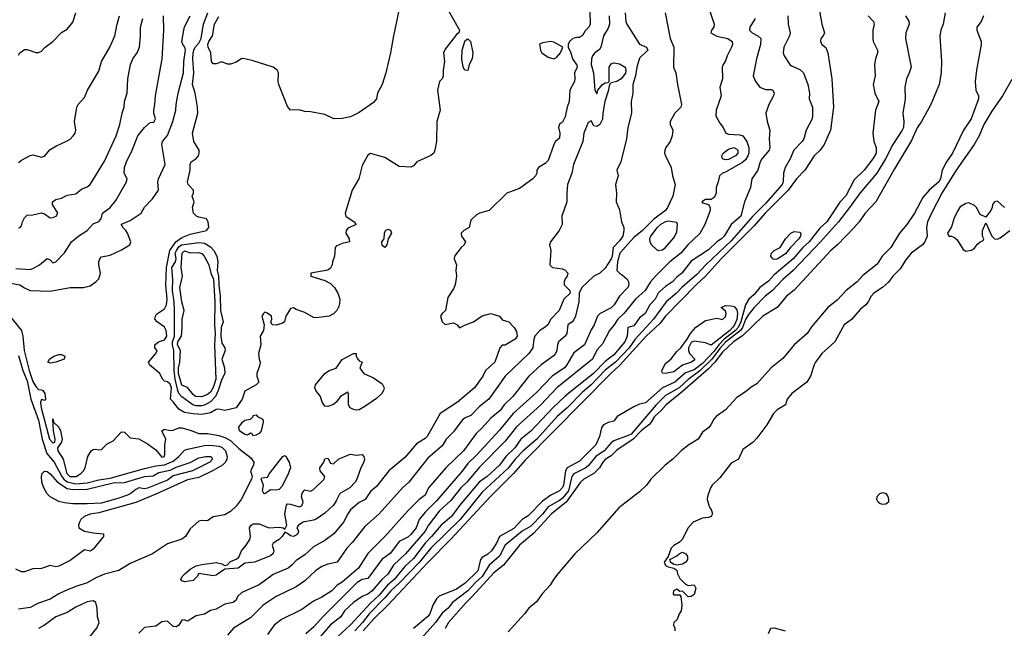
# Model space of a CAD drawing. Header units: metres. Extents: x -46681 to -43747, y -240911 to -237677.
# Tile 629 of 656: x -45238 to -45066, y -239416 to -239310. Entities that reach past the tile are written whole.
import ezdxf

# ---------------------------------------------------------------- set-up
doc = ezdxf.new("R2010")
doc.units = ezdxf.units.M
doc.layers.add('CONTOUR_INDEX', color=1, linetype='Continuous')
doc.layers.add('CONTOUR_INTER', color=3, linetype='Continuous')

msp = doc.modelspace()

# ---------------------------------------------------------------- linework, layer by layer
at = {"layer": 'CONTOUR_INDEX'}
for points, elevation in [([(-45098.47, -239306.52), (-45097.75, -239310.52), (-45097.3, -239312.02), (-45097.52, -239312.52), (-45097.96, -239313.02), (-45098, -239313.52), (-45097.75, -239314.02), (-45097.1, -239314.57), (-45096.71, -239315.52), (-45096.01, -239320.02), (-45095.75, -239325.02), (-45096.26, -239329.02), (-45097.38, -239331.52), (-45098.09, -239332.52), (-45099.13, -239333.52), (-45100.73, -239336.02), (-45102.18, -239337.52), (-45103.67, -239339.52), (-45107.65, -239343.52), (-45109.6, -239345.7), (-45115.35, -239351.52), (-45118.1, -239354.5), (-45119.72, -239356.02), (-45125.06, -239361.52), (-45126.1, -239362.78), (-45128.47, -239365.02), (-45133.1, -239370.14), (-45134.62, -239371.52), (-45149.6, -239386.7), (-45151.62, -239389.02), (-45155.64, -239393.02), (-45162.6, -239400.48), (-45166.6, -239404.55), (-45173.6, -239411.99), (-45176.1, -239414.45), (-45177.93, -239416.52)], 70), ([(-45238.1, -239346.1), (-45237.82, -239346.02), (-45237.6, -239345.73), (-45237.44, -239345.02), (-45237.1, -239344.35), (-45236.6, -239343.85), (-45235.6, -239343.78), (-45234.1, -239343.44), (-45233.6, -239343.61), (-45232.6, -239344.31), (-45232.1, -239344.28), (-45231.54, -239344.02), (-45231.23, -239343.52), (-45232.19, -239342.02), (-45232.2, -239341.52), (-45231.6, -239341.11), (-45230.6, -239340.92), (-45229.6, -239340.39), (-45228.1, -239340.12), (-45227.1, -239339.32), (-45226.1, -239338.93), (-45225.6, -239338.53), (-45223.1, -239334.4), (-45221.04, -239330.02), (-45220.4, -239328.02), (-45220.02, -239326.02), (-45219.68, -239325.02), (-45219.58, -239324.02), (-45219.11, -239322.52), (-45218.99, -239320.02), (-45218.56, -239317.52), (-45218.13, -239316.52), (-45217.37, -239315.52), (-45216.97, -239314.52), (-45216.8, -239312.52), (-45216.83, -239311.02), (-45216.4, -239309.52)], 75), ([(-45132.11, -239308.52), (-45131.99, -239310.02), (-45131.84, -239310.52), (-45129.6, -239314), (-45128.41, -239314.52), (-45128.2, -239315.02), (-45129.6, -239316.41), (-45130.12, -239318.02), (-45130.3, -239319.52), (-45130.8, -239321.02), (-45130.81, -239322.52), (-45131.09, -239324.02), (-45131.02, -239326.02), (-45131.67, -239328.52), (-45131.88, -239330.52), (-45132.89, -239334.52), (-45133.61, -239336.02), (-45133.33, -239337.02), (-45133.81, -239338.52), (-45133.63, -239340.02), (-45133.69, -239341.52), (-45133.1, -239342.94), (-45132.75, -239345.02), (-45132.38, -239346.02), (-45132.34, -239346.52), (-45132.56, -239347.52), (-45133.1, -239348.34), (-45134.25, -239349.52), (-45134.4, -239351.02), (-45134.58, -239351.52), (-45135.6, -239353.12), (-45136.55, -239354.02), (-45137.62, -239354.52), (-45139.73, -239356.52), (-45140.15, -239357.52), (-45140.2, -239359.02), (-45140.8, -239361.52), (-45141.1, -239362.16), (-45141.41, -239362.52), (-45142.16, -239363.02), (-45142.31, -239364.52), (-45142.6, -239365.02), (-45143.75, -239366.02), (-45143.95, -239366.52), (-45144.06, -239367.52), (-45144.3, -239368.02), (-45144.72, -239368.52), (-45146.79, -239370.02), (-45148.99, -239372.02), (-45151.78, -239375.52), (-45153.26, -239377.02), (-45153.95, -239378.02), (-45155.6, -239379.32), (-45157.1, -239381.03), (-45158.17, -239382.02), (-45160.39, -239385.02), (-45163.46, -239388.02), (-45166.1, -239391.03), (-45166.5, -239391.52), (-45167.1, -239392.77), (-45168.11, -239393.52), (-45170.09, -239395.52), (-45174.12, -239400.02), (-45177.1, -239402.98), (-45178.74, -239405.52), (-45181.6, -239407.96), (-45182.43, -239408.52), (-45183.38, -239409.52), (-45185.1, -239410.59), (-45186.6, -239411.28), (-45188.6, -239412.78), (-45192.16, -239414.52), (-45193.45, -239415.52), (-45194.6, -239417.16)], 75), ([(-45064.6, -239320.15), (-45066.19, -239323.02), (-45068.1, -239325.68), (-45069.45, -239328.02), (-45070.26, -239330.02), (-45071.15, -239331.52), (-45074.3, -239336.02), (-45076.81, -239340.02), (-45078.64, -239343.52), (-45079.3, -239345.02), (-45079.49, -239346.02), (-45079.39, -239347.52), (-45079.78, -239348.52), (-45080.18, -239349.02), (-45082.19, -239350.52), (-45083.1, -239351.67), (-45084.1, -239353.26), (-45085.34, -239354.52), (-45086.1, -239355.56), (-45087.16, -239356.52), (-45088.7, -239357.52), (-45089.16, -239358.02), (-45089.66, -239359.02), (-45090.07, -239359.52), (-45091.1, -239360.34), (-45092.6, -239362.1), (-45093.85, -239363.02), (-45095.5, -239366.02), (-45097.75, -239368.02), (-45098.85, -239369.52), (-45099.12, -239370.02), (-45099.75, -239372.02), (-45100.37, -239373.02), (-45103.02, -239375.02), (-45103.82, -239376.02), (-45104.14, -239377.02), (-45105.6, -239377.9), (-45106.2, -239378.52), (-45107.4, -239380.52), (-45109.1, -239382.8), (-45109.75, -239383.52), (-45111.6, -239384.79), (-45112.35, -239386.52), (-45113.6, -239387.17), (-45115.6, -239389.76), (-45116.94, -239391.02), (-45117.24, -239391.52), (-45117.77, -239393.02), (-45117.78, -239393.52), (-45117.51, -239394.52), (-45117.36, -239395.02), (-45117.1, -239395.27), (-45116.86, -239396.02), (-45117.09, -239396.52), (-45117.6, -239396.7), (-45118.6, -239396.82), (-45120.23, -239397.52), (-45121.11, -239398.52), (-45122.18, -239400.52), (-45122.63, -239401.02), (-45123.6, -239401.59), (-45124.08, -239402.02), (-45124.61, -239403.52), (-45125.34, -239404.52), (-45125.1, -239405.06), (-45124.6, -239405.33), (-45123.6, -239405.56), (-45123.1, -239405.92), (-45122.99, -239406.52), (-45122.6, -239407.37), (-45121.6, -239408.33), (-45121.1, -239408.56), (-45120.1, -239408.48), (-45119.79, -239409.02), (-45120.1, -239410.16), (-45120.6, -239410.48), (-45121.1, -239410.57), (-45122.1, -239409.57), (-45122.6, -239409.64), (-45123.1, -239409.23), (-45123.71, -239409.52), (-45123.76, -239410.02), (-45123.6, -239410.18), (-45122.6, -239410.23), (-45122.4, -239410.52), (-45122.21, -239412.02), (-45122.33, -239413.02), (-45122.67, -239413.52), (-45123.04, -239414.52), (-45123.61, -239415.02), (-45123.67, -239415.52), (-45123.47, -239416.02), (-45123.47, -239416.52)], 65), ([(-45103.18, -239347.02), (-45102.6, -239346.71), (-45101.6, -239346.82), (-45101.47, -239347.02), (-45101.49, -239347.52), (-45101.8, -239348.02), (-45103.26, -239349.52), (-45104.1, -239350.63), (-45105.6, -239351.54), (-45106.1, -239351.61), (-45106.36, -239351.52), (-45106.7, -239351.02), (-45106.57, -239350.52), (-45106.1, -239350.04), (-45105.03, -239349.52), (-45104.1, -239348.02), (-45103.18, -239347.02)], 70), ([(-45209.51, -239350.52), (-45209.1, -239350.1), (-45208.1, -239350.45), (-45206.6, -239350.4), (-45206.1, -239350.58), (-45205.67, -239351.02), (-45204.88, -239352.52), (-45204.54, -239354.02), (-45204.05, -239355.02), (-45203.84, -239359.02), (-45203.9, -239363.02), (-45203.74, -239364.52), (-45203.87, -239366.52), (-45203.62, -239372.52), (-45204.1, -239373.99), (-45204.6, -239374.78), (-45205.1, -239375.22), (-45206.1, -239375.58), (-45207.18, -239375.52), (-45207.6, -239375.21), (-45208.6, -239373.99), (-45209.6, -239373.54), (-45210.15, -239371.52), (-45210.15, -239370.52), (-45209.94, -239369.52), (-45209.8, -239367.52), (-45210.32, -239366.52), (-45210.29, -239366.02), (-45209.67, -239365.02), (-45209.51, -239363.52), (-45209.51, -239362.02), (-45209.15, -239360.52), (-45209.6, -239359.02), (-45209.96, -239356.52), (-45209.47, -239354.52), (-45209.71, -239353.02), (-45209.51, -239350.52)], 80), ([(-45115.38, -239360.02), (-45114.6, -239359.67), (-45113.6, -239359.68), (-45113.1, -239359.83), (-45112.6, -239360.42), (-45112.51, -239361.02), (-45112.6, -239362.09), (-45113.02, -239363.02), (-45113.39, -239363.52), (-45113.87, -239364.02), (-45117.1, -239366.59), (-45118.1, -239366.19), (-45120.1, -239365.89), (-45120.6, -239366.13), (-45121.06, -239367.02), (-45121.08, -239367.52), (-45120.9, -239368.02), (-45119.95, -239369.02), (-45120.1, -239369.19), (-45120.57, -239369.52), (-45122.1, -239370.05), (-45123.6, -239371.22), (-45125.1, -239371.55), (-45125.6, -239371.49), (-45125.73, -239371.02), (-45125.1, -239369.78), (-45124.1, -239368.99), (-45123.1, -239367.71), (-45122.38, -239367.02), (-45121.29, -239365.52), (-45120.73, -239364.52), (-45119.83, -239363.52), (-45118.1, -239362.28), (-45116.1, -239361.85), (-45115.1, -239362.08), (-45114.6, -239361.61), (-45114.47, -239361.02), (-45114.6, -239360.63), (-45115.38, -239360.02)], 70), ([(-45205.47, -239386.02), (-45204.44, -239386.02), (-45204.21, -239386.52), (-45204.7, -239387.02), (-45207.74, -239388.52), (-45211.1, -239389.4), (-45212.1, -239390.14), (-45215.6, -239391.58), (-45216.1, -239391.7), (-45217.1, -239391.53), (-45217.6, -239391.77), (-45218.5, -239392.52), (-45219.1, -239392.77), (-45220.6, -239393.33), (-45223.6, -239394.16), (-45226.1, -239394.33), (-45228.6, -239394.28), (-45230.1, -239394.12), (-45231.1, -239393.87), (-45232.6, -239393.08), (-45233.1, -239392.56), (-45233.72, -239391.52), (-45234.06, -239390.52), (-45234.1, -239389.52), (-45233.98, -239389.02), (-45233.6, -239388.61), (-45233.1, -239388.64), (-45232.6, -239389.04), (-45231.32, -239390.52), (-45229.6, -239391.6), (-45228.6, -239391.82), (-45226.1, -239391.72), (-45221.6, -239390.65), (-45219.6, -239390.56), (-45216.1, -239389.54), (-45214.6, -239389.42), (-45213.6, -239388.83), (-45211.6, -239388.4), (-45210.6, -239387.89), (-45208.1, -239387.1), (-45206.6, -239386.27), (-45205.47, -239386.02)], 80), ([(-45087.65, -239392.52), (-45087.1, -239392.33), (-45086.6, -239392.52), (-45086.25, -239393.02), (-45086.1, -239393.52), (-45086.12, -239394.02), (-45086.6, -239394.37), (-45087.1, -239394.39), (-45087.6, -239394.31), (-45087.95, -239394.02), (-45088.14, -239393.52), (-45088.08, -239393.02), (-45087.65, -239392.52)], 65), ([(-45122.69, -239403.02), (-45122.1, -239402.73), (-45121.52, -239403.02), (-45121.26, -239403.52), (-45121.22, -239404.02), (-45121.51, -239404.52), (-45122.1, -239404.83), (-45123.1, -239405), (-45123.6, -239404.88), (-45124.2, -239404.52), (-45124.31, -239404.02), (-45123.1, -239403.4), (-45122.69, -239403.02)], 65), ([(-45107.1, -239416.97), (-45106.66, -239416.02), (-45106.1, -239415.96), (-45104.2, -239416.52)], 65)]:
    msp.add_lwpolyline(points, dxfattribs=dict(at, elevation=elevation))
at = {"layer": 'CONTOUR_INTER'}
for points, elevation in [([(-45138.37, -239306.02), (-45138.27, -239310.52), (-45138.49, -239311.02), (-45139.1, -239311.65), (-45139.6, -239312.48), (-45140.1, -239312.83), (-45140.6, -239312.83), (-45141.27, -239313.02), (-45141.88, -239313.52), (-45142.1, -239314.02), (-45142.08, -239314.52), (-45141.6, -239315.48), (-45141.31, -239316.52), (-45140.6, -239317.63), (-45140.49, -239318.02), (-45141.01, -239319.02), (-45140.91, -239320.02), (-45140.99, -239320.52), (-45141.77, -239322.02), (-45141.93, -239324.02), (-45142.27, -239325.02), (-45142.6, -239326.66), (-45143.1, -239327.61), (-45143.6, -239327.97), (-45143.8, -239328.52), (-45143.54, -239329.52), (-45143.6, -239330.42), (-45144.29, -239331.02), (-45144.57, -239331.52), (-45145.6, -239334.34), (-45146.1, -239334.85), (-45147.25, -239335.52), (-45147.58, -239336.02), (-45147.59, -239336.52), (-45147.79, -239337.02), (-45148.24, -239337.52), (-45150.6, -239339.21), (-45152.79, -239340.02), (-45155.91, -239343.02), (-45157.6, -239343.49), (-45158.1, -239343.8), (-45159.1, -239344.73), (-45159.38, -239346.02), (-45160.3, -239346.52), (-45160.79, -239347.02), (-45160.75, -239347.52), (-45160.04, -239348.52), (-45160.27, -239349.02), (-45160.8, -239349.52), (-45161.93, -239351.02), (-45162.03, -239351.52), (-45161.59, -239352.52), (-45161.7, -239353.52), (-45161.58, -239354.52), (-45161.84, -239356.02), (-45162.1, -239356.74), (-45163.1, -239358.24), (-45163.51, -239360.52), (-45164.1, -239361.03), (-45164.41, -239361.52), (-45164.1, -239362.52), (-45163.6, -239362.95), (-45162.1, -239362.7), (-45161.51, -239363.02), (-45161.1, -239363.56), (-45160, -239363.02), (-45158.6, -239362.53), (-45157.1, -239361.44), (-45155.6, -239361.06), (-45154.1, -239361.5), (-45153.6, -239362.17), (-45152.45, -239362.52), (-45151.5, -239363.52), (-45151.1, -239364.2), (-45151.01, -239365.02), (-45151.32, -239365.52), (-45153.1, -239366.6), (-45153.6, -239366.59), (-45154.05, -239367.02), (-45154.91, -239369.52), (-45156.56, -239371.02), (-45156.99, -239372.02), (-45158.44, -239374.02), (-45161.42, -239376.52), (-45164.43, -239378.52), (-45166.73, -239382.52), (-45167.1, -239382.9), (-45168.6, -239383.79), (-45170.6, -239386.21), (-45173.44, -239388.52), (-45175.6, -239391.27), (-45176.6, -239392.15), (-45177.58, -239393.52), (-45178.6, -239394.07), (-45180.1, -239395.37), (-45180.61, -239396.02), (-45181.35, -239397.52), (-45183.04, -239399.52), (-45184.6, -239400.68), (-45186.6, -239401.8), (-45188.1, -239403.19), (-45189.6, -239404.19), (-45190.36, -239405.02), (-45191.03, -239405.52), (-45193.6, -239406.64), (-45196.1, -239408.44), (-45199.1, -239409.78), (-45199.83, -239410.52), (-45200.1, -239411.14), (-45200.6, -239411.56), (-45202.1, -239411.82), (-45203.6, -239412.69), (-45204.6, -239412.92), (-45205.6, -239413.59), (-45207.1, -239413.85), (-45208.6, -239414.78), (-45209.1, -239414.59), (-45209.6, -239414.64), (-45210.1, -239415.52), (-45210.6, -239415.79), (-45211.1, -239415.75), (-45212.1, -239414.82), (-45213.1, -239414.94), (-45214.1, -239415.65), (-45216.1, -239415.89), (-45217.1, -239416.89)], 77), ([(-45171.12, -239305.52), (-45172.6, -239312.52), (-45173.12, -239315.52), (-45173.95, -239319.02), (-45174.58, -239321.02), (-45175.39, -239322.52), (-45175.6, -239323.54), (-45176.1, -239324.17), (-45178.6, -239325.95), (-45180.1, -239326.68), (-45181.6, -239327), (-45183.03, -239327.02), (-45184.6, -239326.29), (-45187.1, -239325.8), (-45188.1, -239325.75), (-45189.1, -239325.47), (-45190.6, -239325.53), (-45191.1, -239324.89), (-45192.66, -239321.02), (-45192.77, -239320.52), (-45192.67, -239319.02), (-45192.92, -239318.52), (-45193.6, -239318.03), (-45197.1, -239316.87), (-45198.6, -239316.55), (-45199.1, -239316.51), (-45200.1, -239317.14), (-45201.1, -239317.49), (-45201.6, -239317.46), (-45202.6, -239317.06), (-45203.6, -239317.41), (-45204.1, -239317.43), (-45204.38, -239317.02), (-45204.5, -239315.52), (-45204.98, -239314.52), (-45205.03, -239314.02), (-45204.85, -239313.52), (-45204.2, -239312.52), (-45203.9, -239310.52), (-45203.1, -239309.18)], 79), ([(-45163.04, -239308.02), (-45161.07, -239311.52), (-45161.2, -239312.02), (-45161.6, -239312.28), (-45163.6, -239314.87), (-45163.87, -239315.52), (-45163.67, -239317.02), (-45163.94, -239318.52), (-45163.94, -239319.52), (-45164.12, -239320.02), (-45164.59, -239320.52), (-45164.9, -239322.02), (-45164.45, -239325.52), (-45165.02, -239327.52), (-45165.1, -239331.02), (-45165.36, -239332.52), (-45165.55, -239333.02), (-45166.1, -239333.42), (-45168.54, -239334.52), (-45169.1, -239335.27), (-45169.6, -239335.46), (-45171.6, -239335.35), (-45174.1, -239333.8), (-45176.6, -239333.1), (-45177.1, -239333.36), (-45178.1, -239335.17), (-45178.69, -239337.52), (-45179.8, -239339.52), (-45181.03, -239343.52), (-45180.93, -239344.02), (-45179.46, -239345.02), (-45179.12, -239345.52), (-45180.6, -239346.13), (-45180.9, -239346.52), (-45180.94, -239347.02), (-45180.35, -239348.02), (-45180.29, -239348.52), (-45181.6, -239348.83), (-45182.6, -239349.27), (-45182.77, -239349.52), (-45182.9, -239351.02), (-45183.26, -239352.02), (-45183.3, -239352.52), (-45183.6, -239353.13), (-45184.1, -239353.46), (-45187.05, -239354.02), (-45187.04, -239354.52), (-45184.6, -239355.26), (-45183.6, -239355.83), (-45182.93, -239356.52), (-45182.34, -239357.52), (-45181.99, -239358.52), (-45182.1, -239359.69), (-45182.53, -239360.52), (-45183.1, -239361.09), (-45183.82, -239361.52), (-45186.1, -239361.83), (-45186.6, -239361.76), (-45188.1, -239360.89), (-45189.6, -239360.36), (-45190.1, -239360.03), (-45190.6, -239360.17), (-45191.14, -239361.02), (-45191.43, -239361.52), (-45191.67, -239362.52), (-45192.1, -239362.79), (-45193.1, -239363.11), (-45193.82, -239363.02), (-45194.01, -239362.52), (-45193.85, -239362.02), (-45193.9, -239361.52), (-45194.6, -239360.96), (-45195.1, -239360.84), (-45195.34, -239361.02), (-45195.6, -239361.52), (-45195.21, -239363.02), (-45195.3, -239364.02), (-45195.92, -239365.02), (-45195.81, -239366.52), (-45196.2, -239368.02), (-45196.1, -239369.03), (-45195.9, -239369.52), (-45195.95, -239370.02), (-45196.47, -239371.52), (-45196.46, -239372.02), (-45196.16, -239373.02), (-45196.6, -239373.53), (-45198.6, -239374.6), (-45199.04, -239376.02), (-45200.1, -239377.55), (-45202.1, -239378), (-45203.1, -239377.75), (-45203.6, -239377.82), (-45204.6, -239378.38), (-45206.1, -239378.67), (-45207.6, -239378.6), (-45209.1, -239378.34), (-45210.1, -239377.75), (-45211.1, -239376.47), (-45211.59, -239376.02), (-45211.4, -239374.02), (-45211.6, -239373.37), (-45212.1, -239373.01), (-45212.6, -239372.85), (-45212.98, -239372.52), (-45213.44, -239371.52), (-45215.23, -239370.02), (-45215.39, -239369.52), (-45214.14, -239368.02), (-45213.89, -239367.52), (-45214.29, -239367.02), (-45214.32, -239366.52), (-45213.64, -239366.02), (-45212.6, -239365.65), (-45212.18, -239365.02), (-45212.32, -239364.02), (-45212.6, -239363.46), (-45213.91, -239362.52), (-45214.33, -239362.02), (-45214.1, -239361.36), (-45213.81, -239361.02), (-45212.6, -239360.22), (-45212.27, -239359.52), (-45212.14, -239358.52), (-45212.39, -239356.02), (-45212.27, -239353.02), (-45211.69, -239350.02), (-45210.64, -239348.52), (-45209.6, -239347.77), (-45208.1, -239347.18), (-45205.27, -239346.52), (-45204.87, -239346.02), (-45204.98, -239345.02), (-45205.26, -239344.52), (-45206.6, -239344.22), (-45207.01, -239344.02), (-45207.56, -239343.52), (-45207.7, -239342.52), (-45207.42, -239341.52), (-45207.75, -239340.52), (-45207.54, -239340.02), (-45207.53, -239339.52), (-45208.5, -239338.52), (-45208.59, -239338.02), (-45208.13, -239336.02), (-45208.15, -239335.02), (-45207.98, -239334.52), (-45207.1, -239333.96), (-45206.67, -239333.52), (-45206.54, -239333.02), (-45206.55, -239332.52), (-45207.51, -239331.02), (-45207.71, -239329.52), (-45206.79, -239326.02), (-45206.82, -239325.02), (-45207.23, -239322.52), (-45207.73, -239321.02), (-45207.5, -239319.02), (-45207.66, -239316.52), (-45207.6, -239315.54), (-45207.51, -239315.02), (-45207.24, -239314.52), (-45206.6, -239313.8), (-45206.2, -239313.02), (-45205.77, -239310.52), (-45205.02, -239308.52)], 78), ([(-45117.74, -239307.02), (-45116.56, -239310.52), (-45116.65, -239311.02), (-45117.06, -239311.52), (-45117.15, -239312.02), (-45116.1, -239312.56), (-45114.19, -239313.02), (-45113.45, -239313.52), (-45113.39, -239314.02), (-45113.53, -239314.52), (-45114.32, -239316.02), (-45114.6, -239316.92), (-45115.01, -239317.52), (-45115.18, -239318.02), (-45115.15, -239320.02), (-45115.58, -239321.52), (-45115.37, -239323.02), (-45116.23, -239325.52), (-45116.3, -239326.52), (-45115.6, -239327.79), (-45115.02, -239328.52), (-45114.54, -239329.52), (-45114.1, -239329.7), (-45112.1, -239329.84), (-45111.6, -239330.01), (-45110.89, -239331.02), (-45110.5, -239332.02), (-45110.54, -239333.02), (-45110.68, -239333.52), (-45111.1, -239334.19), (-45111.6, -239334.61), (-45114.6, -239336.34), (-45115.11, -239336.52), (-45115.67, -239337.02), (-45115.87, -239338.02), (-45116.25, -239339.02), (-45116.21, -239340.02), (-45116.6, -239340.78), (-45117.1, -239341.1), (-45118.1, -239341.13), (-45118.72, -239341.52), (-45118.6, -239341.7), (-45117.6, -239341.98), (-45117.26, -239342.52), (-45117.27, -239343.02), (-45118.2, -239345.52), (-45119.1, -239347.08), (-45121.18, -239349.02), (-45122.41, -239350.52), (-45124.3, -239352.02), (-45126.82, -239354.52), (-45127.69, -239355.52), (-45128.66, -239357.02), (-45130.31, -239358.52), (-45132.36, -239361.02), (-45133.44, -239362.02), (-45134.04, -239363.02), (-45134.86, -239364.02), (-45136.1, -239366.34), (-45137.1, -239367.43), (-45137.82, -239369.02), (-45144.07, -239374.02), (-45146.85, -239377.02), (-45151.1, -239380.83), (-45153.1, -239383.36), (-45157.6, -239387.89), (-45159.77, -239390.52), (-45160.86, -239391.52), (-45162.6, -239393.71), (-45164.6, -239395.59), (-45166.49, -239398.02), (-45167.1, -239399.06), (-45170.49, -239403.02), (-45172.61, -239405.02), (-45173.6, -239406.61), (-45174.65, -239407.52), (-45176.32, -239409.52), (-45177.1, -239410.07), (-45178.1, -239410.51), (-45179.6, -239411.57), (-45181.17, -239413.02), (-45181.82, -239414.02), (-45183.6, -239415.43), (-45185.8, -239418.02)], 73), ([(-45240.1, -239355.61), (-45237.88, -239356.02), (-45237.1, -239356.55), (-45236.1, -239357.01), (-45232.6, -239357.16), (-45229.1, -239356.5), (-45226.78, -239356.52), (-45225.6, -239356.24), (-45224.6, -239355.53), (-45224.1, -239355), (-45223.79, -239354.02), (-45224.09, -239352.52), (-45224.06, -239352.02), (-45223.9, -239351.52), (-45223.6, -239351.13), (-45222.1, -239350.87), (-45220.1, -239349.95), (-45218.66, -239349.02), (-45218.5, -239348.52), (-45219.06, -239347.02), (-45219.34, -239346.52), (-45219.91, -239346.02), (-45220.15, -239345.52), (-45220.1, -239345.41), (-45218.6, -239344.79), (-45216.68, -239343.52), (-45216.1, -239342.45), (-45214.7, -239341.02), (-45213.64, -239339.52), (-45213.76, -239338.02), (-45213.66, -239337.52), (-45212.5, -239335.02), (-45213.06, -239331.52), (-45212.95, -239331.02), (-45212.1, -239329.92), (-45211.13, -239327.52), (-45210.63, -239325.52), (-45210.6, -239324.52), (-45210.23, -239322.52), (-45209.29, -239319.02), (-45209.21, -239317.02), (-45208.97, -239315.02), (-45209.06, -239314.52), (-45209.42, -239314.02), (-45209.56, -239313.52), (-45209.25, -239311.52), (-45209.1, -239310.93), (-45208.15, -239309.02)], 77), ([(-45238.6, -239353.19), (-45236.1, -239353.33), (-45235.6, -239353.18), (-45234.45, -239352.52), (-45233.1, -239351.45), (-45232.6, -239351.67), (-45232.1, -239352.19), (-45231.6, -239351.99), (-45230.1, -239350.47), (-45228.86, -239348.52), (-45227.6, -239347.46), (-45226.1, -239346.56), (-45225.1, -239345.38), (-45224.1, -239344.98), (-45223.67, -239344.52), (-45223.43, -239343.52), (-45222.1, -239342.52), (-45221.1, -239341.31), (-45219.26, -239338.02), (-45219.16, -239337.52), (-45219.66, -239336.52), (-45219.6, -239335.52), (-45219.26, -239334.52), (-45218.24, -239332.52), (-45217.29, -239330.02), (-45216.1, -239328.54), (-45215.1, -239327.68), (-45214.6, -239327.64), (-45214.43, -239327.52), (-45214.21, -239327.02), (-45214.48, -239326.02), (-45214.48, -239325.52), (-45214.28, -239324.52), (-45214.21, -239323.02), (-45213.03, -239316.52), (-45212.71, -239311.52), (-45212.78, -239309.02)], 76), ([(-45238.1, -239315.88), (-45237.9, -239315.52), (-45237.1, -239314.94), (-45236.6, -239314.94), (-45235.1, -239315.43), (-45234.6, -239315.44), (-45234.1, -239315.18), (-45233.47, -239314.52), (-45232.1, -239313.54), (-45230.6, -239311.95), (-45229.6, -239311.36), (-45228.6, -239310.14), (-45228.11, -239308.52)], 73), ([(-45238.1, -239334.69), (-45237.6, -239334.25), (-45236.1, -239333.44), (-45235.6, -239333.3), (-45234.1, -239333.75), (-45233.6, -239333.55), (-45232.6, -239332.38), (-45231.6, -239331.79), (-45229.6, -239330.89), (-45229.1, -239330.59), (-45228.54, -239330.02), (-45228.21, -239329.52), (-45228.09, -239329.02), (-45228.31, -239327.52), (-45227.95, -239325.02), (-45227.7, -239324.52), (-45226.6, -239323.32), (-45226.08, -239322.02), (-45224.1, -239318.7), (-45223.64, -239317.02), (-45222.17, -239314.52), (-45221.27, -239312.52), (-45220.9, -239310.52), (-45220.47, -239309.02)], 74), ([(-45134.9, -239309.02), (-45134.88, -239310.52), (-45135.1, -239311.21), (-45135.94, -239312.52), (-45136.36, -239314.52), (-45136.6, -239314.93), (-45137.42, -239315.52), (-45137.86, -239316.02), (-45138.02, -239316.52), (-45138.07, -239317.52), (-45137.64, -239319.02), (-45137.44, -239322.02), (-45137.1, -239322.69), (-45136.88, -239322.02), (-45136.1, -239321.04), (-45135.6, -239320.75), (-45135.1, -239320.7), (-45134.92, -239320.52), (-45134.92, -239318.02), (-45134.6, -239317.42), (-45134.1, -239317.24), (-45133.1, -239317.41), (-45132.13, -239318.02), (-45132.01, -239318.52), (-45132.1, -239319.04), (-45132.81, -239320.02), (-45133.6, -239320.52), (-45134.6, -239320.75), (-45134.86, -239321.02), (-45135.1, -239322.21), (-45135.68, -239324.02), (-45136.04, -239326.02), (-45136.1, -239327.07), (-45136.56, -239328.02), (-45137.1, -239328.36), (-45137.6, -239328.25), (-45138.1, -239327.41), (-45138.6, -239327.7), (-45139.33, -239329.52), (-45139.53, -239331.02), (-45141.13, -239335.02), (-45141.45, -239336.52), (-45142.18, -239338.52), (-45142.35, -239340.02), (-45142.32, -239341.52), (-45143.17, -239344.02), (-45143.13, -239345.52), (-45143.64, -239346.52), (-45145.15, -239348.52), (-45145.36, -239349.02), (-45145.14, -239350.02), (-45145.31, -239352.52), (-45144.83, -239353.02), (-45143.1, -239353.27), (-45142.6, -239353.46), (-45142.13, -239354.02), (-45142.25, -239354.52), (-45142.6, -239354.97), (-45142.8, -239355.52), (-45142.77, -239356.02), (-45141.79, -239357.02), (-45141.75, -239357.52), (-45142.87, -239358.52), (-45143.66, -239360.52), (-45145.1, -239362.06), (-45145.67, -239363.02), (-45146.1, -239363.46), (-45147.04, -239364.02), (-45147.91, -239365.02), (-45148.11, -239365.52), (-45148.29, -239367.02), (-45148.94, -239368.02), (-45153.11, -239372.02), (-45155.97, -239376.02), (-45157.6, -239377.27), (-45159.1, -239378.88), (-45160.1, -239379.25), (-45160.6, -239379.68), (-45162.1, -239381.71), (-45163.41, -239383.02), (-45164.1, -239384.17), (-45166.6, -239386.35), (-45169.9, -239390.52), (-45171.04, -239391.52), (-45175.1, -239396.04), (-45177.6, -239398.27), (-45179.79, -239401.02), (-45180.73, -239402.02), (-45182.45, -239404.52), (-45184.1, -239404.84), (-45185.1, -239405.25), (-45186.25, -239406.02), (-45188.1, -239407.73), (-45189.6, -239408.78), (-45193.1, -239410.49), (-45195.35, -239412.02), (-45197.6, -239414.24), (-45200.56, -239416.02), (-45201.6, -239417.26)], 76), ([(-45125.16, -239308.52), (-45124.26, -239313.02), (-45123.6, -239314.52), (-45123.69, -239318.02), (-45123.27, -239319.02), (-45123.01, -239321.02), (-45122.28, -239324.52), (-45122.42, -239325.02), (-45123.45, -239326.02), (-45124.27, -239327.52), (-45124.26, -239328.02), (-45123.82, -239329.02), (-45123.92, -239330.02), (-45124.27, -239331.02), (-45125.03, -239332.02), (-45125.22, -239332.52), (-45125.26, -239333.02), (-45125.1, -239333.52), (-45124.1, -239335.52), (-45123.85, -239337.02), (-45123.37, -239338.52), (-45123.8, -239340.52), (-45124.73, -239342.52), (-45125.08, -239343.02), (-45127.1, -239344.54), (-45129.1, -239346.52), (-45130.6, -239347.79), (-45133.08, -239350.52), (-45133.46, -239352.02), (-45133.56, -239353.52), (-45133.14, -239354.02), (-45132.6, -239354.33), (-45131.81, -239355.02), (-45131.55, -239355.52), (-45131.51, -239356.02), (-45131.67, -239356.52), (-45133.1, -239358), (-45134.08, -239359.52), (-45134.6, -239360.04), (-45136.48, -239361.02), (-45136.98, -239361.52), (-45137.53, -239363.02), (-45138.1, -239363.92), (-45139.21, -239366.52), (-45141.1, -239367.92), (-45142.31, -239370.02), (-45142.75, -239370.52), (-45144.87, -239372.02), (-45147.6, -239374.82), (-45151.7, -239378.52), (-45154.1, -239381.45), (-45158.1, -239385.82), (-45159.6, -239387.24), (-45160.6, -239388.58), (-45165.1, -239393.8), (-45167.1, -239395.74), (-45168.11, -239397.02), (-45168.65, -239398.52), (-45169.6, -239399.67), (-45170.1, -239400.15), (-45171.6, -239400.86), (-45173.1, -239402.91), (-45174.64, -239404.02), (-45177.1, -239407.36), (-45178.1, -239407.51), (-45178.94, -239408.02), (-45184.97, -239414.02), (-45186.6, -239415.88), (-45187.92, -239417.02)], 74), ([(-45109.44, -239309.52), (-45110.38, -239311.02), (-45110.4, -239311.52), (-45109.97, -239312.02), (-45108.95, -239312.52), (-45108.44, -239313.02), (-45108.5, -239314.02), (-45109.21, -239316.52), (-45109.78, -239319.52), (-45109.34, -239320.52), (-45108.62, -239321.52), (-45107.6, -239321.91), (-45106.6, -239321.88), (-45106.32, -239322.02), (-45106.1, -239322.52), (-45106.24, -239323.02), (-45107.05, -239324.52), (-45107.54, -239326.02), (-45107.3, -239327.52), (-45106.88, -239329.02), (-45106.99, -239330.52), (-45106.83, -239332.02), (-45106.97, -239332.52), (-45108.25, -239334.02), (-45108.55, -239334.52), (-45108.94, -239336.02), (-45110.02, -239337.52), (-45110.25, -239339.02), (-45111.27, -239341.52), (-45111.95, -239344.02), (-45113.6, -239345.51), (-45114.83, -239347.52), (-45115.3, -239348.02), (-45116.12, -239348.52), (-45117.6, -239349.92), (-45120.6, -239351.91), (-45122.21, -239354.02), (-45123.1, -239354.7), (-45123.87, -239355.52), (-45125.1, -239356.31), (-45126.1, -239357.18), (-45126.39, -239357.52), (-45126.88, -239358.52), (-45127.8, -239359.52), (-45128.66, -239361.02), (-45129.6, -239361.78), (-45130.6, -239363.18), (-45131.64, -239363.52), (-45131.8, -239365.02), (-45132.19, -239366.02), (-45134.1, -239368.27), (-45135.6, -239369.45), (-45137.6, -239371.45), (-45142.6, -239375.5), (-45144.78, -239377.52), (-45148.6, -239381.58), (-45150.38, -239383.02), (-45151.38, -239384.52), (-45152.96, -239386.02), (-45154.06, -239387.52), (-45156.23, -239389.52), (-45157.62, -239390.52), (-45161.1, -239394.62), (-45162.48, -239396.52), (-45164.26, -239398.02), (-45165.94, -239400.02), (-45167.1, -239401.16), (-45169.1, -239403.84), (-45170.6, -239405.27), (-45172.47, -239407.52), (-45173.63, -239408.52), (-45175.1, -239410.24), (-45176.6, -239411.64), (-45180.1, -239415.45), (-45182.41, -239417.52)], 72), ([(-45103.72, -239309.02), (-45103.67, -239310.52), (-45103.31, -239312.02), (-45103.4, -239312.52), (-45104.42, -239314.52), (-45104.54, -239315.52), (-45104.37, -239316.02), (-45103.38, -239317.52), (-45103.1, -239317.78), (-45101.6, -239318.39), (-45100.98, -239319.02), (-45100.22, -239321.02), (-45099.92, -239322.52), (-45099.96, -239323.52), (-45099.43, -239325.02), (-45099.38, -239326.52), (-45099.45, -239327.02), (-45100.53, -239329.02), (-45100.93, -239330.52), (-45101.23, -239331.02), (-45102.66, -239332.52), (-45103.31, -239334.02), (-45104.2, -239335.52), (-45104.45, -239336.52), (-45104.51, -239338.02), (-45104.73, -239338.52), (-45107.6, -239341.85), (-45109.83, -239344.02), (-45113.6, -239348.33), (-45118.03, -239352.52), (-45119.6, -239354.24), (-45122.25, -239356.52), (-45123.17, -239357.52), (-45124.98, -239359.02), (-45127.2, -239362.02), (-45130.4, -239365.52), (-45131.46, -239367.02), (-45133.83, -239369.52), (-45135.6, -239370.96), (-45138.1, -239373.52), (-45139.6, -239374.77), (-45142.24, -239377.52), (-45144.03, -239379.02), (-45147.56, -239383.02), (-45149.95, -239385.02), (-45151.37, -239386.52), (-45152.6, -239388.07), (-45157.1, -239392.28), (-45160.97, -239397.02), (-45166.1, -239402.07), (-45168.1, -239404.53), (-45171.6, -239408.15), (-45173.09, -239409.52), (-45174.1, -239410.71), (-45176.87, -239413.52), (-45178, -239415.02), (-45179.35, -239416.52)], 71), ([(-45083.18, -239309.02), (-45082.6, -239309.98), (-45082.51, -239310.52), (-45083.07, -239312.02), (-45083.14, -239313.02), (-45082.17, -239318.02), (-45082.49, -239319.02), (-45082.99, -239320.02), (-45083.25, -239321.52), (-45083.23, -239323.52), (-45083.62, -239326.02), (-45083.43, -239327.52), (-45083.53, -239328.52), (-45083.72, -239329.02), (-45085.35, -239331.52), (-45086.67, -239334.02), (-45088.18, -239336.52), (-45091.1, -239339.96), (-45093.1, -239342.76), (-45094.88, -239345.02), (-45098.01, -239348.52), (-45102.76, -239353.52), (-45104.6, -239355.11), (-45106.4, -239357.02), (-45107.66, -239358.02), (-45109.6, -239359.99), (-45110.6, -239361.24), (-45111.1, -239362.1), (-45111.64, -239363.52), (-45112.01, -239364.02), (-45114.6, -239366.06), (-45115.6, -239367.14), (-45117.01, -239369.02), (-45119.1, -239371.08), (-45121.1, -239372.6), (-45122.69, -239374.02), (-45125.1, -239375.38), (-45126.73, -239377.02), (-45131.1, -239382.11), (-45131.6, -239382.39), (-45134.1, -239383.27), (-45134.6, -239383.63), (-45135.81, -239385.02), (-45137.27, -239386.02), (-45138.6, -239387.68), (-45139.1, -239388.07), (-45141.1, -239389.08), (-45141.42, -239389.52), (-45141.59, -239390.02), (-45142.06, -239392.02), (-45143.1, -239393.31), (-45143.6, -239393.72), (-45145.6, -239394.85), (-45146.6, -239396.12), (-45148.6, -239398.2), (-45150.1, -239399.1), (-45153.1, -239401.51), (-45154.1, -239403.45), (-45155.9, -239405.02), (-45157.1, -239406.97), (-45158.27, -239408.02), (-45159.6, -239409.49), (-45162.28, -239411.52), (-45163.07, -239412.52), (-45164.1, -239413.42), (-45165.29, -239415.02), (-45171.01, -239421.52)], 68), ([(-45089.7, -239309.02), (-45088.73, -239310.02), (-45088.61, -239310.52), (-45088.88, -239311.52), (-45088.86, -239313.02), (-45088.79, -239313.52), (-45088.05, -239315.02), (-45088.06, -239315.52), (-45088.41, -239316.52), (-45088.55, -239317.52), (-45088.43, -239319.52), (-45088.82, -239321.02), (-45088.52, -239322.52), (-45087.81, -239324.02), (-45088.42, -239325.52), (-45088.87, -239329.52), (-45088.69, -239331.02), (-45088.28, -239332.02), (-45088.27, -239333.02), (-45088.84, -239334.02), (-45090.4, -239336.02), (-45092.1, -239337.68), (-45093.6, -239340.47), (-45094.6, -239341.62), (-45096.87, -239345.02), (-45098.1, -239346.12), (-45100, -239348.52), (-45101.11, -239349.52), (-45102.76, -239351.52), (-45106.1, -239354.28), (-45107.1, -239355.39), (-45108.6, -239356.51), (-45109.6, -239357.72), (-45110.5, -239358.52), (-45111.08, -239359.52), (-45111.93, -239362.52), (-45112.39, -239363.52), (-45112.86, -239364.02), (-45114.81, -239365.52), (-45115.77, -239366.52), (-45116.6, -239367.65), (-45118.6, -239369.76), (-45120.1, -239370.91), (-45121.6, -239371.41), (-45123.43, -239373.02), (-45125.58, -239374.02), (-45128.6, -239376.66), (-45129.6, -239376.91), (-45130.6, -239377.38), (-45133.52, -239379.02), (-45134.1, -239379.84), (-45135.1, -239380.07), (-45135.91, -239380.52), (-45136.26, -239381.02), (-45136.59, -239382.52), (-45137.24, -239384.02), (-45140.1, -239386.84), (-45142.28, -239388.02), (-45142.53, -239388.52), (-45142.9, -239391.02), (-45143.1, -239391.47), (-45143.59, -239392.02), (-45145.1, -239392.79), (-45146.6, -239393.86), (-45149.1, -239396.37), (-45150.11, -239397.02), (-45151.6, -239398.61), (-45154.08, -239400.02), (-45154.6, -239401.17), (-45155.48, -239402.52), (-45156.1, -239403.08), (-45157.1, -239403.65), (-45157.38, -239404.02), (-45157.85, -239406.02), (-45160.1, -239408.19), (-45161.6, -239409.24), (-45164.6, -239410.41), (-45165.1, -239410.88), (-45165.71, -239412.02), (-45166.23, -239413.52), (-45166.6, -239413.98), (-45169.1, -239416.08)], 69), ([(-45076.22, -239308.52), (-45076.6, -239310.52), (-45077.01, -239311.52), (-45077.17, -239312.52), (-45076.84, -239317.02), (-45076.94, -239319.02), (-45077.28, -239321.02), (-45078.75, -239324.52), (-45080.38, -239327.52), (-45081.1, -239328.58), (-45082.1, -239330.8), (-45085.1, -239335.74), (-45088.36, -239341.52), (-45090.23, -239343.52), (-45091.24, -239345.02), (-45092.1, -239346.02), (-45095.06, -239349.02), (-45096.21, -239350.02), (-45102.6, -239356.94), (-45103.93, -239358.02), (-45105.55, -239360.02), (-45108.1, -239361.5), (-45111.6, -239364.88), (-45113.22, -239366.02), (-45115.1, -239367.78), (-45116.44, -239369.52), (-45117.6, -239370.73), (-45122.1, -239374.7), (-45124.95, -239377.02), (-45125.84, -239378.02), (-45126.99, -239379.02), (-45127.57, -239380.02), (-45128.01, -239380.52), (-45129.31, -239381.52), (-45130.76, -239383.02), (-45133.6, -239384.91), (-45134.6, -239385.9), (-45135.6, -239386.57), (-45136.05, -239387.02), (-45136.59, -239388.02), (-45137.6, -239389), (-45139.36, -239390.02), (-45139.92, -239390.52), (-45142.43, -239394.02), (-45144.99, -239396.02), (-45148.1, -239399.43), (-45150.6, -239401.5), (-45153.41, -239405.02), (-45155.1, -239406.37), (-45158.86, -239410.52), (-45159.91, -239411.52), (-45163.01, -239415.02), (-45163.6, -239416.07)], 67), ([(-45069.55, -239309.02), (-45069.91, -239310.02), (-45070.67, -239311.02), (-45070.68, -239311.52), (-45069.95, -239313.52), (-45069.91, -239314.02), (-45070.73, -239318.52), (-45070.97, -239320.52), (-45070.84, -239322.02), (-45070.41, -239323.02), (-45070.39, -239323.52), (-45071.68, -239327.02), (-45073, -239329.02), (-45074.96, -239333.02), (-45075.99, -239334.52), (-45076.77, -239336.02), (-45077.05, -239337.52), (-45077.31, -239338.02), (-45079.04, -239339.52), (-45080.1, -239340.75), (-45081.6, -239343.51), (-45082.94, -239345.52), (-45084.19, -239347.02), (-45085.74, -239349.52), (-45087.25, -239351.02), (-45088.1, -239352.4), (-45090.6, -239354.39), (-45091.62, -239355.52), (-45093.52, -239357.02), (-45095.1, -239358.69), (-45096.71, -239360.02), (-45099.6, -239363.38), (-45100.36, -239364.52), (-45102.6, -239366.53), (-45104.6, -239368.88), (-45106.65, -239370.52), (-45109.1, -239373.34), (-45110.1, -239373.89), (-45111.1, -239374.75), (-45112.6, -239375.7), (-45114.6, -239377.87), (-45116.24, -239379.02), (-45116.66, -239379.52), (-45117.16, -239380.52), (-45117.6, -239381.04), (-45118.6, -239381.79), (-45119.36, -239383.02), (-45121.03, -239384.02), (-45122.32, -239385.02), (-45123.83, -239386.52), (-45125.17, -239387.52), (-45127.65, -239390.02), (-45128.42, -239391.02), (-45129.6, -239392.23), (-45133.24, -239395.02), (-45137.1, -239399.38), (-45140.93, -239403.02), (-45143.9, -239406.52), (-45144.68, -239407.52), (-45145.22, -239408.52), (-45146.61, -239410.02), (-45147.6, -239411.41), (-45148.95, -239412.52), (-45149.7, -239413.52), (-45152.6, -239416.67)], 66), ([(-45160.15, -239313.52), (-45160.1, -239313.33), (-45159.6, -239313.07), (-45159.15, -239313.52), (-45158.74, -239315.52), (-45158.88, -239316.52), (-45159.4, -239317.52), (-45159.6, -239318.59), (-45160.17, -239318.52), (-45160.41, -239318.02), (-45160.67, -239316.52), (-45160.59, -239315.02), (-45160.15, -239313.52)], 78), ([(-45147.1, -239314), (-45146.91, -239315.02), (-45146.69, -239315.52), (-45145.6, -239316.28), (-45144.6, -239316.54), (-45144.1, -239316.32), (-45143.43, -239315.52), (-45143.03, -239314.52), (-45144.6, -239313.64), (-45145.1, -239313.53), (-45146.6, -239313.75), (-45147.1, -239314)], 77), ([(-45113.15, -239332.02), (-45112.6, -239332.33), (-45112.47, -239332.52), (-45112.47, -239333.02), (-45112.84, -239333.52), (-45114.1, -239334.11), (-45114.6, -239334.19), (-45115.1, -239334.05), (-45115.26, -239333.52), (-45115.02, -239333.02), (-45114.1, -239332.36), (-45113.15, -239332.02)], 74), ([(-45065.85, -239342.52), (-45067.1, -239341.4), (-45067.63, -239341.52), (-45067.98, -239342.02), (-45068.03, -239342.52), (-45068.26, -239343.02), (-45069.1, -239344.19), (-45070.1, -239343.72), (-45070.73, -239342.52), (-45071.1, -239342.17), (-45072.1, -239341.72), (-45072.6, -239341.8), (-45073.6, -239342.4), (-45074.02, -239343.02), (-45074.73, -239344.52), (-45075.1, -239345.88), (-45075.83, -239347.02), (-45075.61, -239347.52), (-45075.1, -239347.54), (-45074.6, -239347.74), (-45074.1, -239348.18), (-45073.1, -239349.84), (-45072.6, -239350.17), (-45071.6, -239350), (-45071.1, -239349.64), (-45070.6, -239348.93), (-45070.1, -239348.5), (-45069.6, -239348.31), (-45069.47, -239348.02), (-45069.7, -239347.52), (-45069.69, -239346.52), (-45069.1, -239345.23), (-45068.1, -239347.52), (-45067.6, -239348.01), (-45067.1, -239348.04), (-45066.6, -239347.82), (-45064.92, -239346.52)], 64), ([(-45125.1, -239345.01), (-45125.94, -239345.52), (-45126.6, -239346.09), (-45127.72, -239347.52), (-45127.88, -239348.02), (-45127.81, -239348.52), (-45127.51, -239349.02), (-45126.6, -239349.92), (-45126.27, -239350.02), (-45125.6, -239349.91), (-45125.1, -239349.5), (-45123.6, -239347.85), (-45123.1, -239346.84), (-45122.96, -239345.52), (-45123.1, -239345.12), (-45124.6, -239344.9), (-45125.1, -239345.01)], 73), ([(-45173.99, -239346.52), (-45173.6, -239346.29), (-45173.1, -239346.46), (-45172.97, -239347.02), (-45173.56, -239348.02), (-45173.77, -239349.02), (-45174.1, -239349.52), (-45174.6, -239349.16), (-45174.62, -239348.52), (-45174.23, -239348.02), (-45174.17, -239347.02), (-45173.99, -239346.52)], 78), ([(-45209.62, -239349.02), (-45206.6, -239348.66), (-45205.6, -239348.78), (-45204.6, -239349.42), (-45204.02, -239350.02), (-45203.48, -239351.02), (-45203.27, -239352.02), (-45203.4, -239353.52), (-45203.2, -239354.52), (-45203.14, -239356.02), (-45202.87, -239358.02), (-45202.83, -239360.52), (-45202.34, -239362.52), (-45202.7, -239363.52), (-45202.79, -239365.02), (-45202.6, -239366.23), (-45202.1, -239367.02), (-45202, -239367.52), (-45202.61, -239369.02), (-45202.13, -239370.52), (-45202.09, -239371.52), (-45202.6, -239372.54), (-45203.22, -239374.52), (-45203.68, -239375.52), (-45204.6, -239376.46), (-45205.6, -239377.05), (-45206.1, -239377.2), (-45207.1, -239377.17), (-45207.66, -239377.02), (-45209.6, -239375.61), (-45210.1, -239375.02), (-45210.29, -239374.52), (-45210.76, -239372.52), (-45210.92, -239371.02), (-45210.98, -239367.52), (-45211.22, -239366.52), (-45211.19, -239366.02), (-45210.87, -239365.02), (-45210.84, -239360.52), (-45210.92, -239359.02), (-45211.24, -239357.02), (-45211.14, -239355.02), (-45211.33, -239353.02), (-45210.67, -239352.02), (-45210.6, -239351.52), (-45210.74, -239350.52), (-45210.54, -239350.02), (-45210.1, -239349.38), (-45209.62, -239349.02)], 79), ([(-45239.66, -239361.52), (-45237.58, -239364.02), (-45237.35, -239365.02), (-45237.14, -239367.52), (-45236.27, -239371.02), (-45235.6, -239372.94), (-45235.1, -239373.82), (-45234.6, -239374.31), (-45234.1, -239374.36), (-45233.88, -239374.52), (-45233.52, -239375.02), (-45233.43, -239376.02), (-45233.6, -239376.22), (-45234.1, -239376.06), (-45234.26, -239376.52), (-45234.15, -239377.52), (-45232.68, -239383.02), (-45232.1, -239383.67), (-45231.79, -239383.52), (-45231.69, -239383.02), (-45232.02, -239381.52), (-45232.1, -239379.45), (-45232, -239380.02), (-45231.1, -239380.93), (-45230.78, -239381.52), (-45230.47, -239383.02), (-45230.59, -239383.52), (-45231.28, -239384.52), (-45231.23, -239385.02), (-45230.31, -239386.52), (-45229.68, -239389.02), (-45229.17, -239389.52), (-45228.06, -239389.52), (-45227.24, -239389.02), (-45226.76, -239388.52), (-45226.46, -239388.02), (-45225.99, -239386.02), (-45225.42, -239385.02), (-45225.1, -239384.78), (-45224.6, -239384.75), (-45224.1, -239384.88), (-45223.6, -239384.79), (-45222.6, -239383.82), (-45221.6, -239383.27), (-45220.1, -239381.73), (-45219.6, -239381.77), (-45218.6, -239382.77), (-45217.1, -239382.92), (-45215.6, -239383.8), (-45214.1, -239384.84), (-45213.1, -239386.13), (-45212.63, -239386.02), (-45212.53, -239385.52), (-45212.54, -239384.02), (-45212.39, -239383.02), (-45213.07, -239381.52), (-45212.6, -239381.27), (-45211.6, -239381.47), (-45211.1, -239381.44), (-45210.1, -239381.03), (-45209.6, -239381.04), (-45208.1, -239381.44), (-45206.6, -239382.03), (-45205.1, -239382.04), (-45203.1, -239382.38), (-45202.1, -239382.69), (-45201.1, -239383.25), (-45199.6, -239384.62), (-45197.6, -239386.21), (-45196.99, -239387.02), (-45197.05, -239387.52), (-45197.59, -239388.52), (-45197.28, -239389.52), (-45197.41, -239390.02), (-45199.19, -239393.52), (-45200.1, -239394.72), (-45201.1, -239395.62), (-45202.1, -239396.25), (-45204.1, -239396.55), (-45205.1, -239397.25), (-45206.1, -239397.19), (-45206.6, -239397.33), (-45208.1, -239398.65), (-45208.96, -239400.02), (-45209.6, -239400.47), (-45212.1, -239401.3), (-45214.72, -239403.02), (-45218.6, -239404.71), (-45220.6, -239405.93), (-45223.1, -239406.61), (-45224.6, -239407.24), (-45226.1, -239408.12), (-45228.1, -239408.73), (-45229.97, -239409.52), (-45231.1, -239410.03), (-45232.6, -239410.97), (-45234.6, -239411.66), (-45236.1, -239412.4), (-45238.1, -239412.73)], 78), ([(-45231.93, -239368.52), (-45231.1, -239368.23), (-45230.6, -239368.23), (-45230.04, -239368.52), (-45230.12, -239369.02), (-45231.6, -239369.53), (-45232.6, -239369.72), (-45233.02, -239369.52), (-45232.7, -239369.02), (-45231.93, -239368.52)], 78), ([(-45179.61, -239368.02), (-45179.1, -239368.01), (-45179.11, -239368.52), (-45178.84, -239369.02), (-45178.6, -239369.3), (-45178.07, -239369.52), (-45178.46, -239370.52), (-45178.2, -239371.02), (-45177.79, -239371.52), (-45176.1, -239372.31), (-45174.6, -239373.36), (-45174.24, -239374.02), (-45174.35, -239374.52), (-45174.66, -239375.02), (-45175.6, -239375.88), (-45177.6, -239377.32), (-45178.6, -239377.85), (-45179.1, -239377.92), (-45179.6, -239377.83), (-45180.16, -239377.52), (-45180.47, -239377.02), (-45180.44, -239375.02), (-45180.6, -239374.79), (-45181.86, -239375.52), (-45182.6, -239376.55), (-45183.1, -239376.92), (-45184.1, -239377.29), (-45184.6, -239377.22), (-45185.07, -239376.52), (-45185.37, -239375.52), (-45186.15, -239374.52), (-45186.36, -239374.02), (-45186.23, -239373.52), (-45184.58, -239371.52), (-45183.82, -239371.02), (-45182.6, -239370.57), (-45181.6, -239369.08), (-45179.61, -239368.02)], 78), ([(-45238.1, -239368.36), (-45237.37, -239371.02), (-45236.6, -239372.79), (-45235.94, -239376.02), (-45234.6, -239379.67), (-45233.99, -239383.02), (-45233.19, -239385.52), (-45231.9, -239387.02), (-45230.57, -239389.52), (-45230.19, -239390.02), (-45229.6, -239390.43), (-45228.1, -239390.83), (-45226.1, -239390.62), (-45224.1, -239390.08), (-45222.1, -239389.83), (-45216.1, -239388.12), (-45214.1, -239387.67), (-45212.6, -239387.5), (-45211.1, -239386.86), (-45210.08, -239386.02), (-45209.1, -239384.95), (-45208.6, -239384.74), (-45205.6, -239384.11), (-45204.6, -239384.06), (-45203.1, -239384.24), (-45202.6, -239384.42), (-45201.94, -239385.02), (-45201.67, -239386.02), (-45201.73, -239386.52), (-45201.98, -239387.02), (-45202.47, -239387.52), (-45204.1, -239388.49), (-45206.6, -239389.7), (-45208.6, -239390.11), (-45214.1, -239392.64), (-45217.6, -239394.06), (-45224.1, -239395.87), (-45225.6, -239396.13), (-45226.67, -239396.52), (-45227.21, -239397.02), (-45227.46, -239397.52), (-45227.66, -239398.02), (-45227.59, -239398.52), (-45226.6, -239399.05), (-45225.1, -239399.38), (-45223.29, -239399.52), (-45223.26, -239400.02), (-45225.1, -239402.25), (-45225.6, -239402.57), (-45226.6, -239402.33), (-45229.1, -239404.21), (-45231.1, -239405.18), (-45231.6, -239405.3), (-45232.6, -239405.1), (-45234.1, -239405.58), (-45235.6, -239405.64), (-45237.1, -239406.18), (-45237.6, -239406.2), (-45238.6, -239405.71)], 79), ([(-45197.15, -239379.02), (-45197.1, -239378.89), (-45196.6, -239378.73), (-45196.35, -239379.02), (-45195.45, -239379.52), (-45195.37, -239380.02), (-45195.72, -239381.52), (-45196.1, -239382.02), (-45196.6, -239382.33), (-45197.1, -239382.42), (-45197.36, -239382.02), (-45197.6, -239381.94), (-45198.1, -239382.3), (-45198.6, -239382.21), (-45199.51, -239381.52), (-45199.6, -239380.88), (-45199, -239380.02), (-45198.6, -239379.71), (-45197.6, -239379.5), (-45197.15, -239379.02)], 78), ([(-45181.19, -239386.02), (-45180.1, -239385.63), (-45179.1, -239385.77), (-45178.1, -239385.71), (-45177.76, -239386.02), (-45177.67, -239386.52), (-45177.79, -239387.02), (-45178.34, -239388.02), (-45179, -239390.02), (-45179.29, -239390.52), (-45180.24, -239391.52), (-45181.98, -239392.52), (-45182.6, -239393.77), (-45183.11, -239394.52), (-45184.6, -239395.96), (-45186.1, -239396.96), (-45186.6, -239397.17), (-45188.39, -239397.52), (-45189.23, -239398.02), (-45189.47, -239398.52), (-45189.23, -239399.02), (-45189.31, -239399.52), (-45189.6, -239399.76), (-45190.1, -239400), (-45190.6, -239399.89), (-45191.1, -239399.46), (-45191.6, -239399.25), (-45192.06, -239400.02), (-45192.58, -239400.52), (-45193.6, -239401.17), (-45193.81, -239401.52), (-45193.52, -239402.52), (-45193.6, -239402.96), (-45194.1, -239403.4), (-45196.87, -239404.52), (-45198.6, -239404.65), (-45199.75, -239405.52), (-45202.1, -239405.69), (-45203.6, -239406.79), (-45204.1, -239406.9), (-45206.6, -239406.46), (-45206.93, -239407.02), (-45207.6, -239407.69), (-45209.1, -239407.95), (-45209.6, -239407.77), (-45209.74, -239407.52), (-45209.55, -239407.02), (-45209.08, -239406.52), (-45208.1, -239405.69), (-45207.1, -239405.16), (-45206.1, -239404.88), (-45203.6, -239404.53), (-45202.6, -239404.78), (-45202.1, -239405.08), (-45201.6, -239404.98), (-45201.1, -239404.39), (-45200.1, -239403.99), (-45199.6, -239403.62), (-45199.17, -239402.52), (-45198.34, -239401.52), (-45197.73, -239400.52), (-45197.58, -239400.02), (-45197.75, -239398.52), (-45197.48, -239398.02), (-45197.1, -239397.79), (-45196.1, -239397.77), (-45194.4, -239398.52), (-45192.6, -239398.39), (-45191.89, -239398.52), (-45191.6, -239398.74), (-45191.26, -239398.02), (-45191.61, -239396.02), (-45191.31, -239394.52), (-45191.1, -239394.33), (-45190.6, -239394.35), (-45189.1, -239394.83), (-45188.6, -239394.65), (-45188.39, -239394.02), (-45188.66, -239393.02), (-45188.58, -239392.52), (-45188.29, -239392.02), (-45188.1, -239391.87), (-45187.1, -239392.06), (-45186.6, -239391.79), (-45184.74, -239390.02), (-45184.58, -239389.52), (-45185.4, -239388.52), (-45185.49, -239388.02), (-45184.79, -239387.02), (-45184.6, -239386.42), (-45184.1, -239386.34), (-45183.6, -239387.21), (-45183.1, -239387.29), (-45182.23, -239386.52), (-45181.19, -239386.02)], 78), ([(-45191.93, -239386.02), (-45191.6, -239385.88), (-45191.43, -239386.02), (-45190.82, -239387.02), (-45190.62, -239388.02), (-45191.1, -239389.38), (-45192.1, -239391.25), (-45192.6, -239391.82), (-45193.1, -239391.92), (-45194.1, -239391.86), (-45195.1, -239392.56), (-45195.24, -239392.52), (-45195.48, -239392.02), (-45195.34, -239391.02), (-45195.74, -239390.02), (-45195.6, -239389.78), (-45194.6, -239389.66), (-45194.27, -239389.02), (-45191.93, -239386.02)], 78), ([(-45226.48, -239418.52), (-45224.43, -239416.02), (-45224.01, -239415.02), (-45224.34, -239414.02), (-45224.39, -239412.52), (-45224.62, -239411.52), (-45225.1, -239411.26), (-45226.1, -239411.44), (-45228.1, -239412.33), (-45229.6, -239413.27), (-45231.6, -239414.06), (-45233.6, -239415.52), (-45234.6, -239416.06)], 77)]:
    msp.add_lwpolyline(points, dxfattribs=dict(at, elevation=elevation))

doc.saveas('drawing.dxf')
